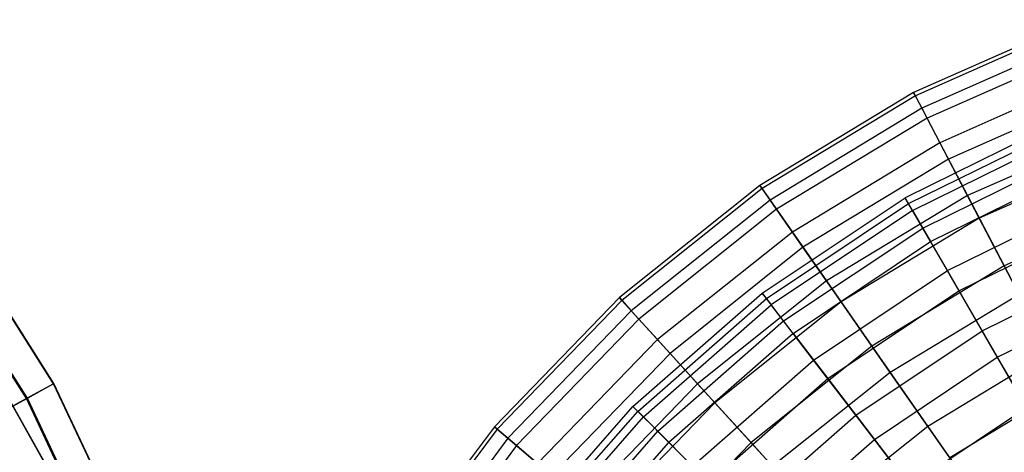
# Model space of a CAD drawing. Extents: x 0.2 to 40.1, y -6.7 to 6.7.
# Tile 487 of 516: x 35.1 to 36.8, y 4.9 to 5.6. Entities that reach past the tile are written whole.
import ezdxf

# ---------------------------------------------------------------- set-up
doc = ezdxf.new("R2010")
doc.units = 0
doc.header["$MEASUREMENT"] = 0
doc.layers.get('0').update_dxf_attribs({"color": 13, "linetype": 'CONTINUOUS'})

# ---------------------------------------------------------------- blocks, each defined once
blk = doc.blocks.new('SNOWBALL_XIV_PM3_STL')
at = {"color": 0}
for p, q in [((35.1525, 5.0109, 6.523), (34.9344, 5.3546, 6.523)), ((35.1525, 5.0109, 6.523), (34.9344, 5.3546, 6.523)), ((35.1531, 5.0113, 6.1192), (34.9349, 5.355, 6.1192)), ((35.1531, 5.0113, 6.1192), (34.9349, 5.355, 6.1192)), ((35.1067, 4.9857, 6.9235), (34.8921, 5.3239, 6.9235)), ((35.1067, 4.9857, 6.9235), (34.8921, 5.3239, 6.9235)), ((35.1084, 4.9867, 5.7185), (34.8937, 5.325, 5.7185)), ((35.1084, 4.9867, 5.7185), (34.8937, 5.325, 5.7185)), ((34.9682, 5.1783, 6.5174), (35.1674, 4.8245, 6.5174)), ((34.9682, 5.1783, 6.5174), (35.1674, 4.8245, 6.5174)), ((34.9683, 5.1784, 6.1213), (35.1676, 4.8245, 6.1213)), ((34.9683, 5.1784, 6.1213), (35.1676, 4.8245, 6.1213)), ((35.1525, 5.0109, 6.523), (35.1067, 4.9857, 6.9235)), ((35.1525, 5.0109, 6.523), (35.1067, 4.9857, 6.9235)), ((35.1084, 4.9867, 5.7185), (35.1531, 5.0113, 6.1192)), ((35.1084, 4.9867, 5.7185), (35.1531, 5.0113, 6.1192)), ((35.1531, 5.0113, 6.1192), (35.1525, 5.0109, 6.523)), ((35.1531, 5.0113, 6.1192), (35.1525, 5.0109, 6.523)), ((35.3258, 4.6426, 6.523), (35.1525, 5.0109, 6.523)), ((35.3258, 4.6426, 6.523), (35.1525, 5.0109, 6.523)), ((35.3264, 4.6429, 6.1192), (35.1531, 5.0113, 6.1192)), ((35.3264, 4.6429, 6.1192), (35.1531, 5.0113, 6.1192)), ((35.1067, 4.9857, 6.9235), (35.0163, 4.9361, 7.314)), ((35.1067, 4.9857, 6.9235), (35.0163, 4.9361, 7.314)), ((35.0192, 4.9376, 5.3277), (35.1084, 4.9867, 5.7185)), ((35.0192, 4.9376, 5.3277), (35.1084, 4.9867, 5.7185)), ((35.2772, 4.6234, 6.9235), (35.1067, 4.9857, 6.9235)), ((35.2772, 4.6234, 6.9235), (35.1067, 4.9857, 6.9235)), ((35.279, 4.6241, 5.7185), (35.1084, 4.9867, 5.7185)), ((35.279, 4.6241, 5.7185), (35.1084, 4.9867, 5.7185))]:
    blk.add_line(p, q, dxfattribs=at)
blk = doc.blocks.new('GRUPUJ_1')
at = {"color": 0}
for p, q in [((36.6701, 12.2831, 14.7623), (36.3935, 12.1607, 14.7623)), ((36.6701, 12.2831, 14.7623), (36.3935, 12.1607, 14.7623)), ((36.6723, 12.2771, 14.4698), (36.3965, 12.155, 14.4698)), ((36.6723, 12.2771, 14.4698), (36.3965, 12.155, 14.4698)), ((36.6804, 12.2551, 15.0533), (36.4073, 12.1342, 15.0533)), ((36.6804, 12.2551, 15.0533), (36.4073, 12.1342, 15.0533)), ((36.6869, 12.2373, 14.1804), (36.4161, 12.1174, 14.1804)), ((36.6869, 12.2373, 14.1804), (36.4161, 12.1174, 14.1804)), ((36.7031, 12.1935, 15.3385), (36.4377, 12.076, 15.3385)), ((36.7031, 12.1935, 15.3385), (36.4377, 12.076, 15.3385)), ((36.7138, 12.1642, 13.8984), (36.4521, 12.0483, 13.8984)), ((36.7138, 12.1642, 13.8984), (36.4521, 12.0483, 13.8984)), ((36.3935, 12.1607, 14.7623), (36.1349, 12.0039, 14.7623)), ((36.3935, 12.1607, 14.7623), (36.1349, 12.0039, 14.7623)), ((36.3965, 12.155, 14.4698), (36.1385, 11.9987, 14.4698)), ((36.3965, 12.155, 14.4698), (36.1385, 11.9987, 14.4698)), ((36.3935, 12.1607, 14.7623), (36.4073, 12.1342, 15.0533)), ((36.3935, 12.1607, 14.7623), (36.4073, 12.1342, 15.0533)), ((36.3965, 12.155, 14.4698), (36.3935, 12.1607, 14.7623)), ((36.3965, 12.155, 14.4698), (36.3935, 12.1607, 14.7623)), ((36.4161, 12.1174, 14.1804), (36.3965, 12.155, 14.4698)), ((36.4161, 12.1174, 14.1804), (36.3965, 12.155, 14.4698)), ((36.4073, 12.1342, 15.0533), (36.152, 11.9794, 15.0533)), ((36.4073, 12.1342, 15.0533), (36.152, 11.9794, 15.0533)), ((36.4073, 12.1342, 15.0533), (36.4377, 12.076, 15.3385)), ((36.4073, 12.1342, 15.0533), (36.4377, 12.076, 15.3385)), ((36.4161, 12.1174, 14.1804), (36.1628, 11.9639, 14.1804)), ((36.4161, 12.1174, 14.1804), (36.1628, 11.9639, 14.1804)), ((36.4521, 12.0483, 13.8984), (36.4161, 12.1174, 14.1804)), ((36.4521, 12.0483, 13.8984), (36.4161, 12.1174, 14.1804)), ((36.6388, 12.1114, 14.6111), (36.3794, 11.9835, 14.6111)), ((36.6388, 12.1114, 14.6111), (36.3794, 11.9835, 14.6111)), ((36.3851, 11.9736, 14.9011), (36.6432, 12.1009, 14.9011)), ((36.3851, 11.9736, 14.9011), (36.6432, 12.1009, 14.9011)), ((36.7377, 12.0993, 15.6133), (36.4841, 11.9871, 15.6133)), ((36.7377, 12.0993, 15.6133), (36.4841, 11.9871, 15.6133)), ((36.3918, 11.962, 14.3219), (36.6483, 12.0885, 14.3219)), ((36.3918, 11.962, 14.3219), (36.6483, 12.0885, 14.3219)), ((36.4377, 12.076, 15.3385), (36.1895, 11.9256, 15.3385)), ((36.4377, 12.076, 15.3385), (36.1895, 11.9256, 15.3385)), ((36.4377, 12.076, 15.3385), (36.4841, 11.9871, 15.6133)), ((36.4377, 12.076, 15.3385), (36.4841, 11.9871, 15.6133)), ((36.4521, 12.0483, 13.8984), (36.2074, 11.9, 13.8984)), ((36.4521, 12.0483, 13.8984), (36.2074, 11.9, 13.8984)), ((36.4089, 11.9324, 15.1874), (36.6614, 12.0569, 15.1874)), ((36.4089, 11.9324, 15.1874), (36.6614, 12.0569, 15.1874)), ((36.504, 11.9489, 13.6282), (36.4521, 12.0483, 13.8984)), ((36.504, 11.9489, 13.6282), (36.4521, 12.0483, 13.8984)), ((36.7526, 12.0589, 13.6282), (36.504, 11.9489, 13.6282)), ((36.7526, 12.0589, 13.6282), (36.504, 11.9489, 13.6282)), ((36.4221, 11.9095, 14.0382), (36.6715, 12.0325, 14.0382)), ((36.4221, 11.9095, 14.0382), (36.6715, 12.0325, 14.0382)), ((36.1349, 12.0039, 14.7623), (35.8984, 11.8153, 14.7623)), ((36.1349, 12.0039, 14.7623), (35.8984, 11.8153, 14.7623)), ((36.1385, 11.9987, 14.4698), (35.9027, 11.8106, 14.4698)), ((36.1385, 11.9987, 14.4698), (35.9027, 11.8106, 14.4698)), ((36.1385, 11.9987, 14.4698), (36.1349, 12.0039, 14.7623)), ((36.1349, 12.0039, 14.7623), (36.152, 11.9794, 15.0533)), ((36.1349, 12.0039, 14.7623), (36.152, 11.9794, 15.0533)), ((36.1385, 11.9987, 14.4698), (36.1349, 12.0039, 14.7623)), ((36.1628, 11.9639, 14.1804), (36.1385, 11.9987, 14.4698)), ((36.1628, 11.9639, 14.1804), (36.1385, 11.9987, 14.4698)), ((36.152, 11.9794, 15.0533), (35.9185, 11.7932, 15.0533)), ((36.152, 11.9794, 15.0533), (35.9185, 11.7932, 15.0533)), ((36.1388, 11.8227, 14.6111), (36.3794, 11.9835, 14.6111)), ((36.1388, 11.8227, 14.6111), (36.3794, 11.9835, 14.6111)), ((36.152, 11.9794, 15.0533), (36.1895, 11.9256, 15.3385)), ((36.152, 11.9794, 15.0533), (36.1895, 11.9256, 15.3385)), ((36.4841, 11.9871, 15.6133), (36.2469, 11.8433, 15.6133)), ((36.4841, 11.9871, 15.6133), (36.2469, 11.8433, 15.6133)), ((36.3851, 11.9736, 14.9011), (36.3794, 11.9835, 14.6111)), ((36.3918, 11.962, 14.3219), (36.3794, 11.9835, 14.6111)), ((36.3851, 11.9736, 14.9011), (36.3794, 11.9835, 14.6111)), ((36.3918, 11.962, 14.3219), (36.3794, 11.9835, 14.6111)), ((36.4503, 11.8607, 15.4655), (36.6931, 11.9804, 15.4655)), ((36.4503, 11.8607, 15.4655), (36.6931, 11.9804, 15.4655)), ((36.4841, 11.9871, 15.6133), (36.5459, 11.8687, 15.8736)), ((36.4841, 11.9871, 15.6133), (36.5459, 11.8687, 15.8736)), ((36.1628, 11.9639, 14.1804), (35.9312, 11.7792, 14.1804)), ((36.1628, 11.9639, 14.1804), (35.9312, 11.7792, 14.1804)), ((36.1458, 11.8137, 14.9011), (36.3851, 11.9736, 14.9011)), ((36.1458, 11.8137, 14.9011), (36.3851, 11.9736, 14.9011)), ((36.2074, 11.9, 13.8984), (36.1628, 11.9639, 14.1804)), ((36.2074, 11.9, 13.8984), (36.1628, 11.9639, 14.1804)), ((36.4089, 11.9324, 15.1874), (36.3851, 11.9736, 14.9011)), ((36.4089, 11.9324, 15.1874), (36.3851, 11.9736, 14.9011)), ((36.7838, 11.974, 15.8736), (36.5459, 11.8687, 15.8736)), ((36.7838, 11.974, 15.8736), (36.5459, 11.8687, 15.8736)), ((36.3918, 11.962, 14.3219), (36.1539, 11.8031, 14.3219)), ((36.3918, 11.962, 14.3219), (36.1539, 11.8031, 14.3219)), ((36.504, 11.9489, 13.6282), (36.2716, 11.808, 13.6282)), ((36.504, 11.9489, 13.6282), (36.2716, 11.808, 13.6282)), ((36.3918, 11.962, 14.3219), (36.4221, 11.9095, 14.0382)), ((36.3918, 11.962, 14.3219), (36.4221, 11.9095, 14.0382)), ((36.5709, 11.8206, 13.3739), (36.504, 11.9489, 13.6282)), ((36.5709, 11.8206, 13.3739), (36.504, 11.9489, 13.6282)), ((36.1747, 11.776, 15.1874), (36.4089, 11.9324, 15.1874)), ((36.1747, 11.776, 15.1874), (36.4089, 11.9324, 15.1874)), ((36.4503, 11.8607, 15.4655), (36.4089, 11.9324, 15.1874)), ((36.4503, 11.8607, 15.4655), (36.4089, 11.9324, 15.1874)), ((36.4699, 11.8267, 13.7641), (36.7081, 11.9442, 13.7641)), ((36.4699, 11.8267, 13.7641), (36.7081, 11.9442, 13.7641)), ((36.1895, 11.9256, 15.3385), (35.9626, 11.7446, 15.3385)), ((36.1895, 11.9256, 15.3385), (35.9626, 11.7446, 15.3385)), ((36.1895, 11.9256, 15.3385), (36.2469, 11.8433, 15.6133)), ((36.1895, 11.9256, 15.3385), (36.2469, 11.8433, 15.6133)), ((36.2074, 11.9, 13.8984), (35.9836, 11.7215, 13.8984)), ((36.2074, 11.9, 13.8984), (35.9836, 11.7215, 13.8984)), ((36.1908, 11.755, 14.0382), (36.4221, 11.9095, 14.0382)), ((36.1908, 11.755, 14.0382), (36.4221, 11.9095, 14.0382)), ((36.2716, 11.808, 13.6282), (36.2074, 11.9, 13.8984)), ((36.2716, 11.808, 13.6282), (36.2074, 11.9, 13.8984)), ((36.4221, 11.9095, 14.0382), (36.4699, 11.8267, 13.7641)), ((36.4221, 11.9095, 14.0382), (36.4699, 11.8267, 13.7641)), ((36.5459, 11.8687, 15.8736), (36.3233, 11.7337, 15.8736)), ((36.5459, 11.8687, 15.8736), (36.3233, 11.7337, 15.8736)), ((36.5087, 11.7594, 15.7311), (36.7379, 11.8724, 15.7311)), ((36.5087, 11.7594, 15.7311), (36.7379, 11.8724, 15.7311)), ((36.5459, 11.8687, 15.8736), (36.622, 11.7226, 16.1154)), ((36.5459, 11.8687, 15.8736), (36.622, 11.7226, 16.1154)), ((36.2252, 11.7102, 15.4655), (36.4503, 11.8607, 15.4655)), ((36.2252, 11.7102, 15.4655), (36.4503, 11.8607, 15.4655)), ((36.5087, 11.7594, 15.7311), (36.4503, 11.8607, 15.4655)), ((36.5087, 11.7594, 15.7311), (36.4503, 11.8607, 15.4655)), ((36.2469, 11.8433, 15.6133), (36.0301, 11.6703, 15.6133)), ((36.2469, 11.8433, 15.6133), (36.0301, 11.6703, 15.6133)), ((36.2469, 11.8433, 15.6133), (36.3233, 11.7337, 15.8736)), ((36.2469, 11.8433, 15.6133), (36.3233, 11.7337, 15.8736)), ((35.8984, 11.8153, 14.7623), (35.688, 11.598, 14.7623)), ((35.8984, 11.8153, 14.7623), (35.688, 11.598, 14.7623)), ((35.9027, 11.8106, 14.4698), (35.8984, 11.8153, 14.7623)), ((35.8984, 11.8153, 14.7623), (35.9185, 11.7932, 15.0533)), ((35.8984, 11.8153, 14.7623), (35.9185, 11.7932, 15.0533)), ((35.9027, 11.8106, 14.4698), (35.8984, 11.8153, 14.7623)), ((35.9213, 11.632, 14.6111), (36.1388, 11.8227, 14.6111)), ((35.9213, 11.632, 14.6111), (36.1388, 11.8227, 14.6111)), ((35.9294, 11.6239, 14.9011), (36.1458, 11.8137, 14.9011)), ((35.9294, 11.6239, 14.9011), (36.1458, 11.8137, 14.9011)), ((36.1458, 11.8137, 14.9011), (36.1388, 11.8227, 14.6111)), ((36.1388, 11.8227, 14.6111), (36.1539, 11.8031, 14.3219)), ((36.1458, 11.8137, 14.9011), (36.1388, 11.8227, 14.6111)), ((36.1388, 11.8227, 14.6111), (36.1539, 11.8031, 14.3219)), ((36.1747, 11.776, 15.1874), (36.1458, 11.8137, 14.9011)), ((36.1747, 11.776, 15.1874), (36.1458, 11.8137, 14.9011)), ((36.249, 11.6791, 13.7641), (36.4699, 11.8267, 13.7641)), ((36.249, 11.6791, 13.7641), (36.4699, 11.8267, 13.7641)), ((36.5709, 11.8206, 13.3739), (36.3543, 11.6893, 13.3739)), ((36.5709, 11.8206, 13.3739), (36.3543, 11.6893, 13.3739)), ((36.4699, 11.8267, 13.7641), (36.5344, 11.715, 13.5042)), ((36.4699, 11.8267, 13.7641), (36.5344, 11.715, 13.5042)), ((36.5344, 11.715, 13.5042), (36.7575, 11.825, 13.5042)), ((36.5344, 11.715, 13.5042), (36.7575, 11.825, 13.5042)), ((35.9027, 11.8106, 14.4698), (35.6929, 11.5939, 14.4698)), ((35.9027, 11.8106, 14.4698), (35.6929, 11.5939, 14.4698)), ((35.9312, 11.7792, 14.1804), (35.9027, 11.8106, 14.4698)), ((35.9312, 11.7792, 14.1804), (35.9027, 11.8106, 14.4698)), ((35.9388, 11.6145, 14.3219), (36.1539, 11.8031, 14.3219)), ((35.9388, 11.6145, 14.3219), (36.1539, 11.8031, 14.3219)), ((36.2716, 11.808, 13.6282), (36.059, 11.6385, 13.6282)), ((36.2716, 11.808, 13.6282), (36.059, 11.6385, 13.6282)), ((36.1908, 11.755, 14.0382), (36.1539, 11.8031, 14.3219)), ((36.1908, 11.755, 14.0382), (36.1539, 11.8031, 14.3219)), ((36.3543, 11.6893, 13.3739), (36.2716, 11.808, 13.6282)), ((36.3543, 11.6893, 13.3739), (36.2716, 11.808, 13.6282)), ((35.9185, 11.7932, 15.0533), (35.7108, 11.5787, 15.0533)), ((35.9185, 11.7932, 15.0533), (35.7108, 11.5787, 15.0533)), ((35.9185, 11.7932, 15.0533), (35.9626, 11.7446, 15.3385)), ((35.9185, 11.7932, 15.0533), (35.9626, 11.7446, 15.3385)), ((35.9312, 11.7792, 14.1804), (35.7252, 11.5664, 14.1804)), ((35.9312, 11.7792, 14.1804), (35.7252, 11.5664, 14.1804)), ((35.9836, 11.7215, 13.8984), (35.9312, 11.7792, 14.1804)), ((35.9836, 11.7215, 13.8984), (35.9312, 11.7792, 14.1804)), ((35.963, 11.5903, 15.1874), (36.1747, 11.776, 15.1874)), ((35.963, 11.5903, 15.1874), (36.1747, 11.776, 15.1874)), ((36.2252, 11.7102, 15.4655), (36.1747, 11.776, 15.1874)), ((36.2252, 11.7102, 15.4655), (36.1747, 11.776, 15.1874)), ((36.1908, 11.755, 14.0382), (35.9817, 11.5716, 14.0382)), ((36.1908, 11.755, 14.0382), (35.9817, 11.5716, 14.0382)), ((36.1908, 11.755, 14.0382), (36.249, 11.6791, 13.7641)), ((36.1908, 11.755, 14.0382), (36.249, 11.6791, 13.7641)), ((36.2963, 11.6175, 15.7311), (36.5087, 11.7594, 15.7311)), ((36.2963, 11.6175, 15.7311), (36.5087, 11.7594, 15.7311)), ((36.5833, 11.6303, 15.9801), (36.5087, 11.7594, 15.7311)), ((36.5833, 11.6303, 15.9801), (36.5087, 11.7594, 15.7311)), ((35.9626, 11.7446, 15.3385), (35.7607, 11.5362, 15.3385)), ((35.9626, 11.7446, 15.3385), (35.7607, 11.5362, 15.3385)), ((35.9626, 11.7446, 15.3385), (36.0301, 11.6703, 15.6133)), ((35.9626, 11.7446, 15.3385), (36.0301, 11.6703, 15.6133)), ((36.3233, 11.7337, 15.8736), (36.1199, 11.5715, 15.8736)), ((36.3233, 11.7337, 15.8736), (36.1199, 11.5715, 15.8736)), ((36.3233, 11.7337, 15.8736), (36.4175, 11.5987, 16.1154)), ((36.3233, 11.7337, 15.8736), (36.4175, 11.5987, 16.1154)), ((35.9836, 11.7215, 13.8984), (35.7845, 11.5159, 13.8984)), ((35.9836, 11.7215, 13.8984), (35.7845, 11.5159, 13.8984)), ((36.059, 11.6385, 13.6282), (35.9836, 11.7215, 13.8984)), ((36.059, 11.6385, 13.6282), (35.9836, 11.7215, 13.8984)), ((36.3275, 11.5768, 13.5042), (36.5344, 11.715, 13.5042)), ((36.3275, 11.5768, 13.5042), (36.5344, 11.715, 13.5042)), ((36.622, 11.7226, 16.1154), (36.4175, 11.5987, 16.1154)), ((36.622, 11.7226, 16.1154), (36.4175, 11.5987, 16.1154)), ((36.5344, 11.715, 13.5042), (36.6146, 11.5761, 13.2623)), ((36.5344, 11.715, 13.5042), (36.6146, 11.5761, 13.2623)), ((36.0216, 11.5317, 15.4655), (36.2252, 11.7102, 15.4655)), ((36.0216, 11.5317, 15.4655), (36.2252, 11.7102, 15.4655)), ((36.2963, 11.6175, 15.7311), (36.2252, 11.7102, 15.4655)), ((36.2963, 11.6175, 15.7311), (36.2252, 11.7102, 15.4655)), ((36.3543, 11.6893, 13.3739), (36.1563, 11.5314, 13.3739)), ((36.3543, 11.6893, 13.3739), (36.1563, 11.5314, 13.3739)), ((36.4545, 11.5457, 13.1395), (36.3543, 11.6893, 13.3739)), ((36.4545, 11.5457, 13.1395), (36.3543, 11.6893, 13.3739)), ((36.0301, 11.6703, 15.6133), (35.8371, 11.4711, 15.6133)), ((36.0301, 11.6703, 15.6133), (35.8371, 11.4711, 15.6133)), ((36.0301, 11.6703, 15.6133), (36.1199, 11.5715, 15.8736)), ((36.0301, 11.6703, 15.6133), (36.1199, 11.5715, 15.8736)), ((36.0493, 11.504, 13.7641), (36.249, 11.6791, 13.7641)), ((36.0493, 11.504, 13.7641), (36.249, 11.6791, 13.7641)), ((36.249, 11.6791, 13.7641), (36.3275, 11.5768, 13.5042)), ((36.249, 11.6791, 13.7641), (36.3275, 11.5768, 13.5042)), ((36.6519, 11.6654, 13.1395), (36.4545, 11.5457, 13.1395)), ((36.6519, 11.6654, 13.1395), (36.4545, 11.5457, 13.1395)), ((35.7305, 11.4145, 14.6111), (35.9213, 11.632, 14.6111)), ((35.7305, 11.4145, 14.6111), (35.9213, 11.632, 14.6111)), ((36.059, 11.6385, 13.6282), (35.8699, 11.4432, 13.6282)), ((36.059, 11.6385, 13.6282), (35.8699, 11.4432, 13.6282)), ((35.9294, 11.6239, 14.9011), (35.9213, 11.632, 14.6111)), ((35.9213, 11.632, 14.6111), (35.9388, 11.6145, 14.3219)), ((35.9294, 11.6239, 14.9011), (35.9213, 11.632, 14.6111)), ((35.9213, 11.632, 14.6111), (35.9388, 11.6145, 14.3219)), ((36.1563, 11.5314, 13.3739), (36.059, 11.6385, 13.6282)), ((36.1563, 11.5314, 13.3739), (36.059, 11.6385, 13.6282)), ((35.7396, 11.4075, 14.9011), (35.9294, 11.6239, 14.9011)), ((35.7396, 11.4075, 14.9011), (35.9294, 11.6239, 14.9011)), ((35.963, 11.5903, 15.1874), (35.9294, 11.6239, 14.9011)), ((35.963, 11.5903, 15.1874), (35.9294, 11.6239, 14.9011)), ((36.1042, 11.449, 15.7311), (36.2963, 11.6175, 15.7311)), ((36.1042, 11.449, 15.7311), (36.2963, 11.6175, 15.7311)), ((36.3871, 11.4992, 15.9801), (36.2963, 11.6175, 15.7311)), ((36.3871, 11.4992, 15.9801), (36.2963, 11.6175, 15.7311)), ((36.3871, 11.4992, 15.9801), (36.5833, 11.6303, 15.9801)), ((36.3871, 11.4992, 15.9801), (36.5833, 11.6303, 15.9801)), ((35.7502, 11.3994, 14.3219), (35.9388, 11.6145, 14.3219)), ((35.7502, 11.3994, 14.3219), (35.9388, 11.6145, 14.3219)), ((35.9388, 11.6145, 14.3219), (35.9817, 11.5716, 14.0382)), ((35.9388, 11.6145, 14.3219), (35.9817, 11.5716, 14.0382)), ((36.4175, 11.5987, 16.1154), (36.2306, 11.4496, 16.1154)), ((36.4175, 11.5987, 16.1154), (36.2306, 11.4496, 16.1154)), ((36.4175, 11.5987, 16.1154), (36.5282, 11.4401, 16.3349)), ((36.4175, 11.5987, 16.1154), (36.5282, 11.4401, 16.3349)), ((35.688, 11.598, 14.7623), (35.5071, 11.3557, 14.7623)), ((35.688, 11.598, 14.7623), (35.5071, 11.3557, 14.7623)), ((35.6929, 11.5939, 14.4698), (35.5124, 11.3522, 14.4698)), ((35.6929, 11.5939, 14.4698), (35.5124, 11.3522, 14.4698)), ((35.688, 11.598, 14.7623), (35.7108, 11.5787, 15.0533)), ((35.688, 11.598, 14.7623), (35.7108, 11.5787, 15.0533)), ((35.6929, 11.5939, 14.4698), (35.688, 11.598, 14.7623)), ((35.6929, 11.5939, 14.4698), (35.688, 11.598, 14.7623)), ((35.7252, 11.5664, 14.1804), (35.6929, 11.5939, 14.4698)), ((35.7252, 11.5664, 14.1804), (35.6929, 11.5939, 14.4698)), ((35.7773, 11.3786, 15.1874), (35.963, 11.5903, 15.1874)), ((35.7773, 11.3786, 15.1874), (35.963, 11.5903, 15.1874)), ((36.0216, 11.5317, 15.4655), (35.963, 11.5903, 15.1874)), ((36.0216, 11.5317, 15.4655), (35.963, 11.5903, 15.1874)), ((35.7108, 11.5787, 15.0533), (35.5321, 11.3394, 15.0533)), ((35.7108, 11.5787, 15.0533), (35.5321, 11.3394, 15.0533)), ((35.7252, 11.5664, 14.1804), (35.548, 11.329, 14.1804)), ((35.7252, 11.5664, 14.1804), (35.548, 11.329, 14.1804)), ((35.7108, 11.5787, 15.0533), (35.7607, 11.5362, 15.3385)), ((35.7108, 11.5787, 15.0533), (35.7607, 11.5362, 15.3385)), ((35.7845, 11.5159, 13.8984), (35.7252, 11.5664, 14.1804)), ((35.7845, 11.5159, 13.8984), (35.7252, 11.5664, 14.1804)), ((35.7983, 11.3625, 14.0382), (35.9817, 11.5716, 14.0382)), ((35.7983, 11.3625, 14.0382), (35.9817, 11.5716, 14.0382)), ((36.1199, 11.5715, 15.8736), (35.9388, 11.3845, 15.8736)), ((36.1199, 11.5715, 15.8736), (35.9388, 11.3845, 15.8736)), ((36.0493, 11.504, 13.7641), (35.9817, 11.5716, 14.0382)), ((36.0493, 11.504, 13.7641), (35.9817, 11.5716, 14.0382)), ((36.1199, 11.5715, 15.8736), (36.2306, 11.4496, 16.1154)), ((36.1199, 11.5715, 15.8736), (36.2306, 11.4496, 16.1154)), ((36.1405, 11.4128, 13.5042), (36.3275, 11.5768, 13.5042)), ((36.1405, 11.4128, 13.5042), (36.3275, 11.5768, 13.5042)), ((36.3275, 11.5768, 13.5042), (36.4252, 11.4496, 13.2623)), ((36.3275, 11.5768, 13.5042), (36.4252, 11.4496, 13.2623))]:
    blk.add_line(p, q, dxfattribs=at)
blk.add_blockref('SNOWBALL_XIV_PM3_STL', (-0.2062, 6.6596, -0.5119), dxfattribs=at)

msp = doc.modelspace()

# ---------------------------------------------------------------- block references
at = {"color": 0}
msp.add_blockref('GRUPUJ_1', (0.2062, -6.6596, 0.5119), dxfattribs=at)

doc.saveas('drawing.dxf')
